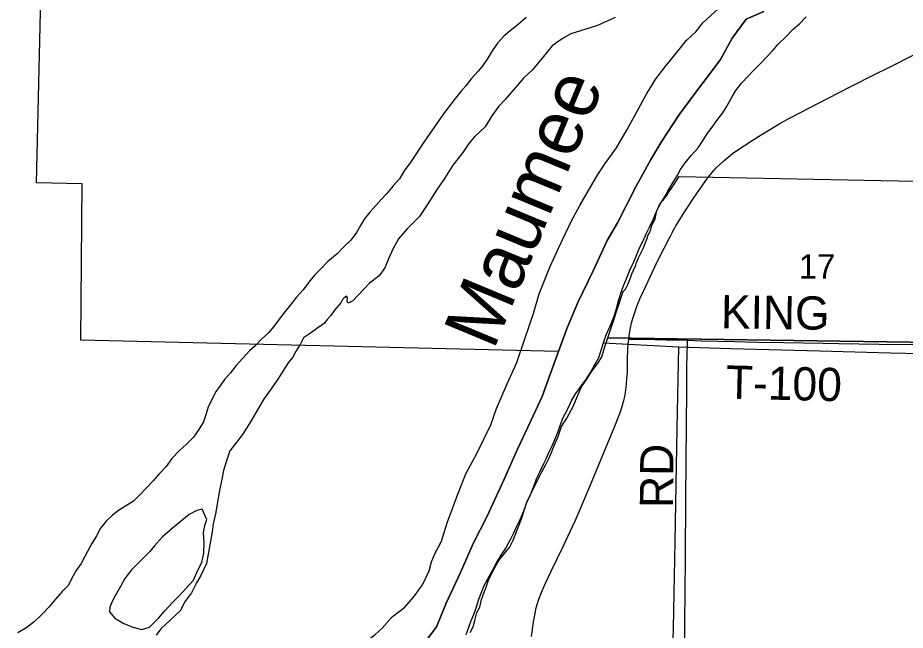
# Model space of a CAD drawing. Extents: x 1443599 to 1910620, y 1028088 to 1361369.
# Drawn here: x 1622956 to 1630972, y 1265327 to 1270858 of the extents above; entities that cross this region are included whole.
import ezdxf

# ---------------------------------------------------------------- set-up
doc = ezdxf.new("R2010")
doc.units = 0
for name, color, linetype in [('GM_X_Adjacent_County', 7, 'Continuous'), ('GM_X_Corporation', 7, 'Continuous'), ('GM_X_County', 7, 'Continuous'), ('GM_X_Major_River', 7, 'Continuous'), ('GM_X_Major_River_Text', 7, 'Continuous'), ('GM_X_Minor_River', 7, 'Continuous'), ('GM_X_Section', 7, 'Continuous'), ('GM_X_Section_Text', 7, 'Continuous'), ('GM_X_State_Route', 7, 'Continuous'), ('GM_X_Township', 7, 'Continuous'), ('GM_X_Township_Road', 7, 'Continuous'), ('GM_X_Township_Road_Text', 7, 'Continuous')]:
    doc.layers.add(name, color=color, linetype=linetype)

msp = doc.modelspace()

# ---------------------------------------------------------------- linework, layer by layer
at = {"layer": 'GM_X_Adjacent_County'}
msp.add_lwpolyline([(1629694.7, 1270912.9), (1629535.1, 1270845.3), (1629407.8, 1270672.8), (1629302.3, 1270479.8), (1629203.8, 1270346.9), (1629080.7, 1270184.4), (1628926.7, 1269978.2), (1628772.4, 1269743.9), (1628675.3, 1269576.8), (1628538.7, 1269330.2), (1628372.7, 1269005.7), (1628279.8, 1268846.6), (1628152.8, 1268571.7), (1628013.6, 1268287), (1627919.4, 1268057.6), (1627797.5, 1267728.4), (1627694.3, 1267439), (1627613.1, 1267263.7), (1627471.6, 1266960.9), (1627352.8, 1266695.9), (1627194.5, 1266351.2), (1627070.1, 1266110.4), (1626955.3, 1265847.3), (1626826.3, 1265570.4), (1626738.4, 1265357), (1626603, 1265178.6)], dxfattribs=at)
at = {"layer": 'GM_X_Corporation'}
msp.add_lwpolyline([(1629694.7, 1270912.9), (1629535.1, 1270845.3), (1629407.8, 1270672.8), (1629302.3, 1270479.8), (1629203.8, 1270346.9), (1629080.7, 1270184.4), (1628926.7, 1269978.2), (1628772.4, 1269743.9), (1628675.3, 1269576.8), (1628538.7, 1269330.2), (1628372.7, 1269005.7), (1628279.8, 1268846.6), (1628152.8, 1268571.7), (1628013.6, 1268287), (1627919.4, 1268057.6), (1627840.3, 1267844.1), (1623524.7, 1267945.9), (1623538, 1269357.9), (1623125.9, 1269367.6), (1623189.7, 1272068.7)], dxfattribs=at)
at = {"layer": 'GM_X_County'}
msp.add_lwpolyline([(1626603, 1265178.6), (1626738.4, 1265357), (1626826.3, 1265570.4), (1626955.3, 1265847.3), (1627070.1, 1266110.4), (1627194.5, 1266351.2), (1627352.8, 1266695.9), (1627471.6, 1266960.9), (1627613.1, 1267263.7), (1627694.3, 1267439), (1627797.5, 1267728.4), (1627919.4, 1268057.6), (1628013.6, 1268287), (1628152.8, 1268571.7), (1628279.8, 1268846.6), (1628372.7, 1269005.7), (1628538.7, 1269330.2), (1628675.3, 1269576.8), (1628772.4, 1269743.9), (1628926.7, 1269978.2), (1629080.7, 1270184.4), (1629203.8, 1270346.9), (1629302.3, 1270479.8), (1629407.8, 1270672.8), (1629535.1, 1270845.3), (1629694.7, 1270912.9)], dxfattribs=at)
at = {"layer": 'GM_X_Major_River'}
msp.add_line((1624069.1, 1265956.6), (1623984.9, 1265872.2), dxfattribs=at)
for points in [[(1626611.9, 1265736.1), (1626673, 1265863.1), (1626693, 1265945), (1626724.8, 1266016.5), (1626783.6, 1266131.5), (1626833.7, 1266296.9), (1626932, 1266555.5), (1627004.5, 1266738.5), (1627105.2, 1266928.8), (1627229.5, 1267180.8), (1627281.2, 1267330.1), (1627376.6, 1267552.6), (1627463.3, 1267743.3), (1627540.8, 1267966.2), (1627614.2, 1268187.3), (1627666.6, 1268364.7), (1627762.5, 1268605.3), (1627842.9, 1268782.1), (1627958.9, 1269024.2), (1628032.2, 1269161), (1628099.2, 1269277.8), (1628195.3, 1269442.1), (1628261.8, 1269542.9), (1628365.3, 1269683), (1628461.5, 1269849.3), (1628549.4, 1270007.8), (1628639.5, 1270172.3), (1628718.8, 1270304.9), (1628813.8, 1270425.1), (1628917.1, 1270555.1), (1628999.7, 1270657.5), (1629001.8, 1270659.5), (1629081.6, 1270729.9), (1629143.7, 1270812.7), (1629282.9, 1270937.9)], [(1628353.5, 1270859.5), (1628193.5, 1270787), (1628088.5, 1270755.4), (1627951.3, 1270712.5), (1627872.1, 1270668.2), (1627784.4, 1270604), (1627704, 1270507.6), (1627604.9, 1270387.5), (1627523, 1270313.1), (1627360.1, 1270118.3), (1627300.6, 1270059.5), (1627238.4, 1269972.6), (1627177.9, 1269871.7), (1627081.6, 1269783.6), (1627030, 1269722.6), (1626976, 1269641.6), (1626887.1, 1269527.3), (1626810.1, 1269406.7), (1626739.5, 1269302), (1626654.1, 1269167.5), (1626583.5, 1269062.8), (1626472.6, 1268951), (1626396.4, 1268862.5), (1626344, 1268767.4), (1626305.9, 1268682), (1626271.9, 1268600.5), (1626220.1, 1268527.4), (1626132.3, 1268461.3), (1626083, 1268408.2), (1625984.2, 1268300.2), (1625941.7, 1268281.1), (1625932.1, 1268299.4), (1625934.8, 1268329.5), (1625925.2, 1268343.7), (1625900.7, 1268326.3), (1625890.4, 1268312.4), (1625873.7, 1268284.7), (1625815.9, 1268215.9), (1625784.7, 1268168.4), (1625747.8, 1268131.2)], [(1627548.2, 1270860.5), (1627474.4, 1270794), (1627403, 1270739.5), (1627345.8, 1270692.7), (1627290.2, 1270627.8), (1627242.4, 1270558.6), (1627202.7, 1270491.3), (1627157.1, 1270426.2), (1627115.8, 1270375), (1627052.1, 1270306.2), (1627002.5, 1270243.2), (1626957.2, 1270192.1), (1626897.2, 1270115.2), (1626802, 1269989), (1626754.3, 1269919.9), (1626714.9, 1269862.6), (1626677.6, 1269811.3), (1626625.6, 1269734.2), (1626588.3, 1269678.9), (1626542.5, 1269609.7), (1626501, 1269548.5), (1626453.3, 1269483.4), (1626403.3, 1269402.3), (1626345.7, 1269339.4), (1626287.9, 1269266.5), (1626238.6, 1269215.5), (1626193.3, 1269164.4), (1626135.7, 1269103.5)], [(1627992.4, 1267456.9), (1628039.2, 1267526.2), (1628088.5, 1267589.5), (1628129.8, 1267654.9), (1628169.3, 1267726.5), (1628204.5, 1267790), (1628230, 1267863.8), (1628247.1, 1267921.7), (1628270.5, 1267993.5), (1628303.9, 1268067.1), (1628327, 1268122.9), (1628348.2, 1268180.7), (1628365.2, 1268232.6), (1628382.5, 1268300.5), (1628403.8, 1268370.3), (1628427.1, 1268436.1), (1628458.5, 1268507.8), (1628485.9, 1268577.5), (1628519.4, 1268653.1), (1628546.7, 1268720.9), (1628578.2, 1268792.5), (1628605.2, 1268844.2), (1628632.4, 1268905.9), (1628665.7, 1268971.5), (1628697.1, 1269043.2), (1628718.2, 1269097), (1628755.6, 1269168.5), (1628799, 1269237.9), (1628828, 1269291.6), (1628867.4, 1269359.1), (1628910.8, 1269430.5), (1628941.2, 1269486.9), (1628983.1, 1269547.6), (1629038.5, 1269612.8), (1629101.9, 1269681.8), (1629147.3, 1269753.2), (1629190.6, 1269818.6), (1629229.7, 1269870.1), (1629270.9, 1269929.5), (1629324.3, 1269998.8), (1629357.4, 1270054.3), (1629400.8, 1270127.8), (1629442.3, 1270201.3), (1629493.6, 1270266.5), (1629552.9, 1270329.6), (1629606, 1270384.9), (1629661.2, 1270440), (1629719.4, 1270502.1), (1629779.8, 1270566.2), (1629824.8, 1270617.6), (1629892.2, 1270684.6), (1629959.6, 1270755.5), (1630016.6, 1270802.6), (1630077.9, 1270865.7)], [(1626135.7, 1269103.5), (1626088.2, 1269042.4), (1626052.7, 1268983), (1626015.1, 1268919.7), (1625963.4, 1268850.7), (1625905.9, 1268791.8), (1625842.2, 1268727.1), (1625756.8, 1268655.7)], [(1625756.8, 1268655.7), (1625693.1, 1268590.9), (1625637.5, 1268532), (1625585.9, 1268471), (1625534.1, 1268399.9), (1625472.4, 1268333.1), (1625420.7, 1268266), (1625369, 1268201), (1625325.7, 1268147.8), (1625277.9, 1268080.6), (1625224.3, 1268015.6), (1625154.6, 1267953), (1625099, 1267892.1), (1625049, 1267850.6), (1624986.1, 1267782.3), (1624930.4, 1267717.3), (1624876.7, 1267650.3), (1624823.2, 1267591.3), (1624785.7, 1267534), (1624746.4, 1267482.7), (1624711.7, 1267413.6), (1624675, 1267345.8), (1624659.5, 1267280), (1624633.8, 1267210.3), (1624592, 1267139), (1624542.3, 1267071.9), (1624480.6, 1267007.1), (1624415, 1266948.4), (1624349.2, 1266877.6), (1624295.4, 1266806.6), (1624235.7, 1266741.8), (1624178, 1266676.8), (1624122.4, 1266615.9), (1624054.5, 1266543.2), (1624001.4, 1266494), (1623866.8, 1266407.1), (1623811.7, 1266366.2), (1623754.3, 1266313.3), (1623704.6, 1266248.2), (1623666.9, 1266178.8), (1623625.2, 1266111.6), (1623585.4, 1266038.2), (1623560.1, 1265986.6), (1623528.7, 1265931.1), (1623483.1, 1265865.9), (1623445.3, 1265796.5), (1623414.1, 1265734.2), (1623358.3, 1265676.1), (1623298.5, 1265607.2), (1623236.6, 1265534.4), (1623172.9, 1265469.6), (1623107.3, 1265406.9), (1623039.8, 1265352.3), (1622956.4, 1265304.1)], [(1625747.8, 1268131.2), (1625725.9, 1268100.3), (1625654.4, 1268047.7), (1625599.4, 1268010.9), (1625538.2, 1267968.1), (1625506.7, 1267908.6), (1625471.3, 1267851.2), (1625439.9, 1267793.8), (1625398.6, 1267742.5), (1625350.6, 1267665.3), (1625304.8, 1267594.1), (1625244.6, 1267507.2), (1625182.4, 1267418.3), (1625172, 1267404.5), (1625057.1, 1267208.4), (1624986.3, 1267095.6), (1624936.6, 1267028.5), (1624872.5, 1266947.7), (1624842.3, 1266856.1), (1624814.2, 1266768.4), (1624800.4, 1266690.4), (1624777.9, 1266588.5), (1624759.5, 1266484.5), (1624741, 1266378.6), (1624720.8, 1266286.7), (1624711.1, 1266214.6), (1624694.7, 1266112.6), (1624676.4, 1266014.7), (1624660.4, 1265930.7), (1624609.7, 1265821.5), (1624572.1, 1265754.1), (1624525.9, 1265664.8), (1624461.7, 1265580), (1624427.8, 1265504.5), (1624288.5, 1265377.2), (1624249.5, 1265340), (1624208, 1265282.8)], [(1627007.1, 1265287.7), (1627030.4, 1265353.5), (1627049.4, 1265405.3), (1627074.8, 1265470.7), (1627100, 1265538.8), (1627121.3, 1265606.7), (1627146.7, 1265678.5), (1627167.7, 1265730.2), (1627201.8, 1265790.2), (1627248.6, 1265873.2), (1627281.9, 1265936.8), (1627323.2, 1266004.3), (1627364.5, 1266067.8), (1627406, 1266145.2), (1627437.2, 1266206.9), (1627462.3, 1266260.6), (1627493.6, 1266326.2), (1627527.1, 1266403.9), (1627554.6, 1266479.6), (1627583.8, 1266543.3), (1627613.3, 1266619), (1627638.6, 1266684.8), (1627676.1, 1266762.3), (1627705.4, 1266828), (1627732.5, 1266879.7), (1627757.6, 1266937.4), (1627782.7, 1266991.1), (1627810, 1267056.8), (1627837.2, 1267120.6), (1627856.3, 1267176.4), (1627881.7, 1267248.2), (1627925.3, 1267327.6), (1627958.7, 1267397.2), (1627992.4, 1267456.9)], [(1623984.9, 1265872.2), (1623924.8, 1265793.3), (1623885.1, 1265722), (1623834.9, 1265636.8), (1623807.6, 1265581.2), (1623788.5, 1265535.5), (1623785.5, 1265493.4), (1623834.3, 1265436.1), (1623909.6, 1265392.1), (1623997, 1265354), (1624076.8, 1265334), (1624145.5, 1265354.5), (1624229.7, 1265438.9), (1624281.3, 1265499.9), (1624353.3, 1265578.5), (1624412.9, 1265639.4), (1624480.8, 1265710.1), (1624544.5, 1265778.8), (1624578.6, 1265862.3), (1624618.5, 1265939.7), (1624636.5, 1266023.6), (1624640.6, 1266115.9), (1624632.7, 1266208.4), (1624646.2, 1266272.4), (1624665.5, 1266326.1), (1624621.6, 1266419.5), (1624573.1, 1266408.6), (1624506.1, 1266372), (1624420.2, 1266303.8), (1624352.7, 1266249.1), (1624260.5, 1266167), (1624192.5, 1266088.2), (1624149.2, 1266037.1), (1624069.1, 1265956.6)], [(1625698.8, 1265085.3), (1625737, 1265094.5), (1625791.4, 1265107.2), (1625871.9, 1265121.4), (1625950.7, 1265149.6), (1626041.7, 1265183.6), (1626180.3, 1265284.7), (1626248, 1265347.3), (1626338.6, 1265449.6), (1626452.8, 1265535.2), (1626535.1, 1265627.6), (1626611.9, 1265736.1)]]:
    msp.add_lwpolyline(points, dxfattribs=at)
at = {"layer": 'GM_X_Minor_River'}
for points in [[(1628247.1, 1267921.7), (1628925.5, 1267886.9), (1629397.9, 1267870), (1630200.8, 1267849), (1630835.5, 1267833.1), (1631396.1, 1267818.6)], [(1628925.5, 1267886.9), (1628909.5, 1267152.7), (1628892.1, 1266129.5), (1628877.2, 1265345), (1628855.4, 1264625), (1628852.9, 1264490.6), (1628866.5, 1264363.9), (1628856, 1264020.9)]]:
    msp.add_lwpolyline(points, dxfattribs=at)
at = {"layer": 'GM_X_Section'}
for points in [[(1631645, 1267918.6), (1628286.1, 1267966.5), (1628425, 1268384.6), (1628444.1, 1268407), (1628465.4, 1268448.2), (1628492, 1268508), (1628502.7, 1268546.6), (1628518.6, 1268579.8), (1628538.6, 1268622.4), (1628545.2, 1268649), (1628562.5, 1268690.2), (1628582.4, 1268726.1), (1628603.7, 1268773.9), (1628638.4, 1268859.3), (1628649.8, 1268896.3), (1628658.4, 1268910.6), (1628675.4, 1268944.7), (1628681.1, 1268973.2), (1628689.7, 1268996), (1628698.2, 1269013.1), (1628712.5, 1269038.7), (1628721, 1269072.8), (1628729.5, 1269115.5), (1628743.8, 1269146.9), (1628755.2, 1269178.2), (1628786.5, 1269209.5), (1628800.7, 1269232.3), (1628820.6, 1269255), (1628834.9, 1269280.6), (1628871.9, 1269337.6), (1628897.5, 1269371.7), (1628929.9, 1269422.7), (1631667.9, 1269369)], [(1627043.6, 1265306.5), (1627069.9, 1265359.1), (1627084.9, 1265415.5), (1627103.7, 1265486.9), (1627130, 1265535.8), (1627145.1, 1265603.4), (1627167.6, 1265671.1), (1627186.4, 1265716.2), (1627209, 1265780.1), (1627250.3, 1265866.5), (1627302.9, 1265956.8), (1627378.1, 1266050.7), (1627396.9, 1266073.3), (1627430.7, 1266140.9), (1627464.6, 1266223.6), (1627505.9, 1266332.6), (1627554.8, 1266483), (1627599.9, 1266576.9), (1627652.5, 1266685.9), (1627690.1, 1266757.4), (1627727.7, 1266828.8), (1627761.5, 1266896.4), (1627799.1, 1266986.6), (1627836.7, 1267076.8), (1627866.7, 1267167), (1627915.6, 1267242.2), (1627972, 1267347.5), (1628009.6, 1267433.9), (1628047.2, 1267524.1), (1628103.5, 1267603.1), (1628122.3, 1267640.6), (1628159.9, 1267689.5), (1628197.5, 1267742.1), (1628231.3, 1267794.8), (1628261.4, 1267896.2), (1628286.1, 1267966.5), (1631645, 1267918.6)]]:
    msp.add_lwpolyline(points, dxfattribs=at)
at = {"layer": 'GM_X_State_Route'}
msp.add_lwpolyline([(1627596.6, 1265270.9), (1627615.8, 1265400.8), (1627629.9, 1265481.4), (1627640.2, 1265529.4), (1627648.4, 1265560.9), (1627663, 1265607.6), (1627679.7, 1265653.8), (1627698.2, 1265699.2), (1627725.2, 1265758.9), (1627775.5, 1265862.1), (1627883.7, 1266083.3), (1627925.8, 1266172.4), (1627994, 1266321.8), (1628040.3, 1266427.1), (1628129.7, 1266638.7), (1628210.3, 1266836.4), (1628273.3, 1266988), (1628344.3, 1267154), (1628368.6, 1267215.1), (1628402.6, 1267307.9), (1628422.4, 1267370.8), (1628431, 1267402.6), (1628441.2, 1267451), (1628449.2, 1267499.9), (1628455.1, 1267549), (1628459.1, 1267598.2), (1628462.2, 1267663.9), (1628464.6, 1267778.9), (1628466.9, 1267860.8), (1628470, 1267909.8), (1628474.6, 1267956.2), (1628474.9, 1267958.6), (1628481.5, 1268007.2), (1628490, 1268055.5), (1628500.7, 1268103.3), (1628513.7, 1268150.6), (1628528.9, 1268197.2), (1628551.5, 1268258.7), (1628576.3, 1268319.2), (1628609.7, 1268394.1), (1628685.8, 1268557.8), (1628736, 1268661.1), (1628795.8, 1268778), (1628840.9, 1268864.5), (1628848.3, 1268878.7), (1628855.6, 1268892.9), (1628869.8, 1268921.2), (1628877.3, 1268935.4), (1628885.1, 1268949.5), (1628901.1, 1268977.6), (1628926, 1269019.8), (1628968.7, 1269089.6), (1629004.2, 1269144.7), (1629049.8, 1269212.8), (1629096, 1269280.5), (1629142.7, 1269348), (1629181.1, 1269401), (1629211.2, 1269439.7), (1629242.9, 1269477), (1629264.8, 1269501), (1629299.7, 1269535.4), (1629335.9, 1269568.5), (1629373.3, 1269600.2), (1629411.9, 1269630.5), (1629451.6, 1269659.3), (1629519.4, 1269705.3), (1629588.3, 1269749.7), (1629671.9, 1269801.7), (1629756, 1269852.8), (1629840.8, 1269902.6), (1629926.6, 1269950.6), (1630013.4, 1269997), (1630276.6, 1270131.2), (1630481.3, 1270235.6), (1630700.5, 1270347.9), (1630817.9, 1270406.6), (1631068, 1270530.4)], dxfattribs=at)
at = {"layer": 'GM_X_Township'}
msp.add_lwpolyline([(1626603, 1265178.6), (1626738.4, 1265357), (1626826.3, 1265570.4), (1626955.3, 1265847.3), (1627070.1, 1266110.4), (1627194.5, 1266351.2), (1627352.8, 1266695.9), (1627471.6, 1266960.9), (1627613.1, 1267263.7), (1627694.3, 1267439), (1627797.5, 1267728.4), (1627919.4, 1268057.6), (1628013.6, 1268287), (1628152.8, 1268571.7), (1628279.8, 1268846.6), (1628372.7, 1269005.7), (1628538.7, 1269330.2), (1628675.3, 1269576.8), (1628772.4, 1269743.9), (1628926.7, 1269978.2), (1629080.7, 1270184.4), (1629203.8, 1270346.9), (1629302.3, 1270479.8), (1629407.8, 1270672.8), (1629535.1, 1270845.3), (1629694.7, 1270912.9)], dxfattribs=at)
at = {"layer": 'GM_X_Township_Road'}
for points in [[(1628474.6, 1267956.2), (1628503, 1267956), (1628547, 1267955.7), (1628602.8, 1267955.4), (1628713.4, 1267952.9)], [(1628713.4, 1267952.9), (1628812.8, 1267950.6), (1628944.2, 1267948.6), (1629005.1, 1267946)], [(1628978.7, 1265095.4), (1628981.5, 1265384.3), (1628984.3, 1265692.9), (1628986.6, 1265955.6), (1628989, 1266182.1), (1628990.3, 1266320), (1628991.8, 1266576), (1628992, 1266645), (1628992.7, 1266717.3), (1628993.9, 1266815.7), (1628994.9, 1266910.9), (1628996.6, 1267121), (1628996.9, 1267196.5), (1628997.8, 1267288.5), (1628998.5, 1267387), (1628999.4, 1267557.7), (1629000.7, 1267712), (1629002.3, 1267807.2), (1629004.6, 1267922.2), (1629005.1, 1267946)], [(1629005.1, 1267946), (1629131.1, 1267940.7), (1629432.9, 1267933.1), (1629636.4, 1267929.3), (1629872.7, 1267926), (1630230.4, 1267919.9), (1630371.6, 1267917.7), (1630735.9, 1267911.4), (1631096.9, 1267906.1), (1631379.2, 1267902.9), (1631676.8, 1267898.2)]]:
    msp.add_lwpolyline(points, dxfattribs=at)

# ---------------------------------------------------------------- texts
at = {"layer": 'GM_X_Major_River_Text'}
msp.add_text('Maumee', height=500.35, rotation=67.43156, dxfattribs=at).set_placement((1627253.9, 1267848.1))
at = {"layer": 'GM_X_Section_Text'}
msp.add_text('17', height=221, rotation=0.00001, dxfattribs=at).set_placement((1630011.1, 1268501.9))
at = {"layer": 'GM_X_Township_Road_Text'}
for s, rotation, p in [('KING', 359.18331, (1629306, 1268053.6)), ('T-100', 358.60344, (1629349, 1267419.5)), ('RD', 89.49798, (1628874.5, 1266430.1))]:
    msp.add_text(s, height=300, rotation=rotation, dxfattribs=at).set_placement(p)

doc.saveas('drawing.dxf')
